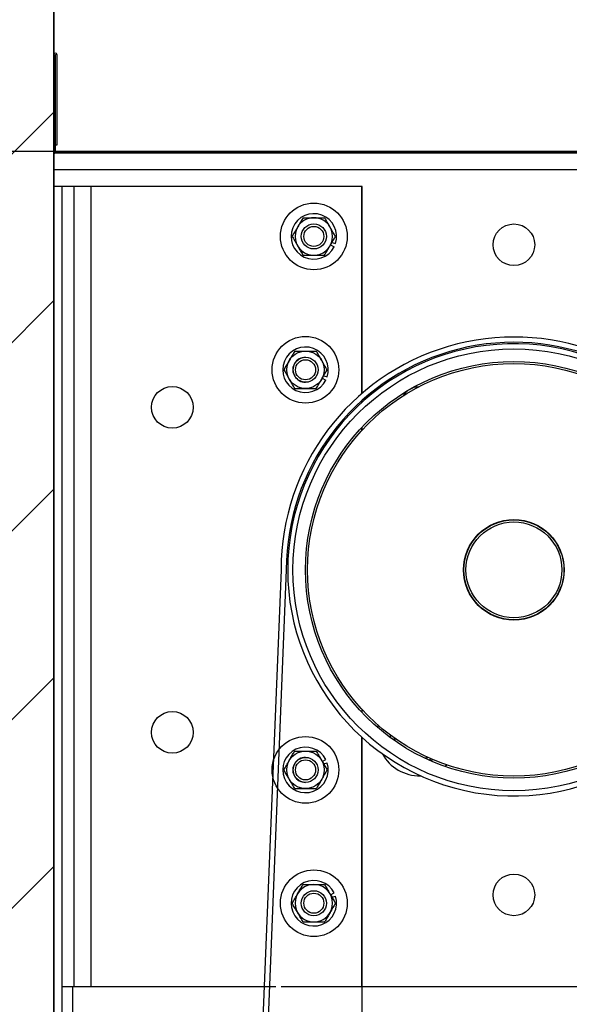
# Model space of a CAD drawing. Header units: inches. Extents: x 170 to 312, y 215 to 248.
# Tile 280 of 557: x 234.905 to 235.421, y 224.086 to 225.009. Entities that reach past the tile are written whole.
import ezdxf

# ---------------------------------------------------------------- set-up
doc = ezdxf.new("R2010")
doc.units = ezdxf.units.IN
doc.header["$LTSCALE"] = 0.25
doc.header["$MEASUREMENT"] = 0
doc.layers.add('ANNOTATIONS', color=1, linetype='Continuous')
doc.layers.add('STANDARD MOTOR RH', color=7, linetype='Continuous')
doc.styles.add('ARIAL', font='arial.ttf', dxfattribs={"height": 0.09375})
doc.dimstyles.new('STANDARD$0', dxfattribs={"dimtxt": 0.09375, "dimasz": 0.09375, "dimexe": 0.03125, "dimexo": 0.046875, "dimgap": 0.09, "dimtad": 0, "dimtih": 1, "dimtoh": 1, "dimdec": 4, "dimzin": 0, "dimdsep": 46, "dimtxsty": 'ARIAL', "dimcen": 0.09, "dimadec": 0, "dimazin": 0, "dimtfac": 1, "dimtdec": 4, "dimtofl": 0, "dimtmove": 0, "dimatfit": 1, "dimfxl": 1, "dimtolj": 1, "dimtzin": 0, "dimarcsym": 0})

# ---------------------------------------------------------------- blocks, each defined once
blk = doc.blocks.new('*D126')
at = {"layer": 'ANNOTATIONS', "color": 0, "lineweight": -2, "transparency": 16777216}
for p, q in [((235.76548, 224.10114), (236.16401, 224.10114)), ((236.13276, 224.00739), (236.13276, 223.89519)), ((236.13276, 223.50886), (236.13276, 223.62106)), ((234.98423, 223.41511), (236.16401, 223.41511))]:
    blk.add_line(p, q, dxfattribs=at)
at = {"layer": 'ANNOTATIONS', "color": 0, "transparency": 16777216}
for points in [[(236.11713, 224.00739), (236.14838, 224.00739), (236.13276, 224.10114)], [(236.11713, 223.50886), (236.14838, 223.50886), (236.13276, 223.41511)]]:
    blk.add_solid(points, dxfattribs=at)
at = {"layer": 'defpoints', "color": 0, "transparency": 16777216}
for p in [(235.71861, 224.10114), (236.13276, 224.10114), (234.93736, 223.41511)]:
    blk.add_point(p, dxfattribs=at)
at = {"layer": 'ANNOTATIONS', "color": 0, "transparency": 16777216, "insert": (236.13276, 223.75813), "char_height": 0.09375, "attachment_point": 5, "style": 'ARIAL'}
blk.add_mtext('\\A1;11"', dxfattribs=at)
blk = doc.blocks.new('*D128')
at = {"layer": 'ANNOTATIONS', "color": 0, "lineweight": -2, "transparency": 16777216}
for p, q in [((233.83634, 225.07136), (233.83634, 225.16511)), ((233.83634, 225.16511), (233.93009, 225.16511)), ((234.89208, 224.97761), (233.80509, 224.97761)), ((235.67173, 224.88534), (233.80509, 224.88534)), ((233.83634, 224.79159), (233.83634, 224.69784))]:
    blk.add_line(p, q, dxfattribs=at)
at = {"layer": 'ANNOTATIONS', "color": 0, "transparency": 16777216}
for points in [[(233.82071, 225.07136), (233.85196, 225.07136), (233.83634, 224.97761)], [(233.82071, 224.79159), (233.85196, 224.79159), (233.83634, 224.88534)]]:
    blk.add_solid(points, dxfattribs=at)
at = {"layer": 'defpoints', "color": 0, "transparency": 16777216}
for p in [(234.93895, 224.97761), (233.83634, 224.88534), (235.71861, 224.88534)]:
    blk.add_point(p, dxfattribs=at)
at = {"layer": 'ANNOTATIONS', "color": 0, "transparency": 16777216, "insert": (234.17878, 225.16511), "char_height": 0.09375, "attachment_point": 5, "style": 'ARIAL'}
blk.add_mtext('\\A1;1 1/2"', dxfattribs=at)
blk = doc.blocks.new('*D130')
at = {"layer": 'ANNOTATIONS', "color": 0, "lineweight": -2, "transparency": 16777216}
for p, q in [((234.93588, 225.02291), (234.93588, 225.58681)), ((235.71861, 224.93074), (235.71861, 225.58681)), ((235.02963, 225.55556), (235.03973, 225.55556)), ((235.62486, 225.55556), (235.60995, 225.55556))]:
    blk.add_line(p, q, dxfattribs=at)
at = {"layer": 'ANNOTATIONS', "color": 0, "transparency": 16777216}
for points in [[(235.02963, 225.57118), (235.02963, 225.53993), (234.93588, 225.55556)], [(235.62486, 225.57118), (235.62486, 225.53993), (235.71861, 225.55556)]]:
    blk.add_solid(points, dxfattribs=at)
at = {"layer": 'defpoints', "color": 0, "transparency": 16777216}
for p in [(235.71861, 225.55556), (234.93588, 224.97604), (235.71861, 224.88386)]:
    blk.add_point(p, dxfattribs=at)
at = {"layer": 'ANNOTATIONS', "color": 0, "transparency": 16777216, "insert": (235.32484, 225.55556), "char_height": 0.09375, "attachment_point": 5, "style": 'ARIAL'}
blk.add_mtext('\\A1;17 1/4"', dxfattribs=at)
blk = doc.blocks.new('*D133')
at = {"layer": 'ANNOTATIONS', "color": 0, "lineweight": -2, "transparency": 16777216}
for p, q in [((235.76548, 224.10114), (236.16401, 224.10114)), ((236.13276, 224.00739), (236.13276, 223.895)), ((236.13276, 223.50886), (236.13276, 223.62125)), ((234.98423, 223.41511), (236.16401, 223.41511))]:
    blk.add_line(p, q, dxfattribs=at)
at = {"layer": 'ANNOTATIONS', "color": 0, "transparency": 16777216}
for points in [[(236.11713, 224.00739), (236.14838, 224.00739), (236.13276, 224.10114)], [(236.11713, 223.50886), (236.14838, 223.50886), (236.13276, 223.41511)]]:
    blk.add_solid(points, dxfattribs=at)
at = {"layer": 'defpoints', "color": 0, "transparency": 16777216}
for p in [(235.71861, 224.10114), (236.13276, 224.10114), (234.93736, 223.41511)]:
    blk.add_point(p, dxfattribs=at)
at = {"layer": 'ANNOTATIONS', "color": 0, "transparency": 16777216, "insert": (236.13276, 223.75813), "char_height": 0.09375, "attachment_point": 5, "style": 'ARIAL'}
blk.add_mtext('\\A1;  ', dxfattribs=at)
blk = doc.blocks.new('*D134')
at = {"layer": 'ANNOTATIONS', "color": 0, "lineweight": -2, "transparency": 16777216}
for p, q in [((235.76548, 224.88534), (236.60009, 224.88534)), ((236.56884, 224.79159), (236.56884, 224.2887)), ((236.56884, 223.50886), (236.56884, 224.01175)), ((234.98423, 223.41511), (236.60009, 223.41511))]:
    blk.add_line(p, q, dxfattribs=at)
at = {"layer": 'ANNOTATIONS', "color": 0, "transparency": 16777216}
for points in [[(236.55322, 224.79159), (236.58447, 224.79159), (236.56884, 224.88534)], [(236.55322, 223.50886), (236.58447, 223.50886), (236.56884, 223.41511)]]:
    blk.add_solid(points, dxfattribs=at)
at = {"layer": 'defpoints', "color": 0, "transparency": 16777216}
for p in [(235.71861, 224.88534), (236.56884, 224.88534), (234.93736, 223.41511)]:
    blk.add_point(p, dxfattribs=at)
at = {"layer": 'ANNOTATIONS', "color": 0, "transparency": 16777216, "insert": (236.56884, 224.15023), "char_height": 0.09375, "attachment_point": 5, "style": 'ARIAL'}
blk.add_mtext('\\A1;27 1/2"', dxfattribs=at)

msp = doc.modelspace()

# ---------------------------------------------------------------- hatches: boundary and pattern name
at = {"layer": 'STANDARD MOTOR RH'}
h = msp.add_hatch(dxfattribs=at)
h.set_pattern_fill('ANSI31', color=256, style=0)
h.set_pattern_definition([(45, (49.63393, -31.62213), (-0.08838835, 0.08838835), [])])
edge = h.paths.add_edge_path()
edge.add_line((234.42173, 226.02602), (234.42173, 223.41511))
edge.add_line((234.42173, 223.41511), (234.93736, 223.41511))
edge.add_line((234.93736, 226.02602), (234.93736, 223.41511))
edge = h.paths.add_edge_path()
edge.add_line((234.37534, 226.02602), (234.66245, 226.02602))
edge.add_line((234.66245, 226.02602), (234.66245, 225.95732))
edge.add_line((234.66245, 225.95732), (234.70086, 226.09068))
edge.add_line((234.70086, 226.09068), (234.70086, 226.02602))
edge.add_line((234.70086, 226.02602), (234.99605, 226.02602))

# ---------------------------------------------------------------- linework, layer by layer
for p, q in [((234.93736, 220.41511), (234.93736, 226.02602)), ((234.93736, 226.02602), (234.93736, 223.41511)), ((234.93883, 224.97601), (234.93883, 224.88534)), ((234.93908, 224.89168), (234.93908, 224.97601)), ((234.94055, 224.89168), (234.94055, 224.97601)), ((234.93883, 224.88534), (235.71861, 224.88534)), ((234.93908, 224.89168), (234.94055, 224.89168)), ((235.71861, 224.88386), (234.93736, 224.88386)), ((235.53111, 224.86824), (234.93736, 224.86824)), ((235.22636, 224.85261), (234.93736, 224.85261)), ((234.94479, 224.85261), (234.94479, 223.98124)), ((234.95651, 224.10261), (234.95651, 224.85261)), ((234.97214, 224.85261), (234.97214, 224.10261)), ((235.22604, 224.65843), (235.22604, 224.85261)), ((235.22636, 224.6587), (235.22636, 224.85261)), ((235.19678, 224.79777), (235.20013, 224.79607)), ((235.19819, 224.8002), (235.20141, 224.79916)), ((235.18897, 224.67277), (235.19232, 224.67106)), ((235.19038, 224.6752), (235.1936, 224.67416)), ((235.22604, 224.65008), (235.22604, 224.65187)), ((235.22636, 224.65036), (235.22636, 224.65215)), ((235.22604, 224.62387), (235.22604, 224.62674)), ((235.22636, 224.62421), (235.22636, 224.62707)), ((235.1504, 224.49333), (235.1132, 223.57286)), ((235.15532, 224.49314), (235.11812, 223.57286)), ((235.22604, 224.36261), (235.22604, 224.35973)), ((235.22636, 224.3594), (235.22636, 224.36227)), ((235.22604, 224.10261), (235.22604, 224.33639)), ((235.22636, 223.69636), (235.22636, 224.33611)), ((235.25259, 224.33855), (235.25279, 224.33597)), ((235.25598, 224.33645), (235.25697, 224.3335)), ((235.18897, 224.31371), (235.19232, 224.31541)), ((235.19038, 224.31127), (235.1936, 224.31231)), ((235.30592, 224.31032), (235.30419, 224.30885)), ((235.19678, 224.18871), (235.20013, 224.19041)), ((235.19819, 224.18627), (235.20141, 224.18732)), ((234.94479, 224.10261), (235.14547, 224.10261)), ((234.95523, 223.94966), (234.95523, 224.10261)), ((235.15039, 224.10261), (235.22604, 224.10261)), ((235.22636, 224.10261), (235.46861, 224.10261))]:
    msp.add_line(p, q, dxfattribs=at)
at = {"layer": 'STANDARD MOTOR RH', "flags": 128}
for points in [[(235.24113, 224.34526), (235.24133, 224.34643), (235.24154, 224.34749)], [(235.25723, 224.3328), (235.25674, 224.33481), (235.25659, 224.33563)], [(235.28812, 224.31743), (235.28721, 224.3171), (235.28535, 224.31656)], [(235.29032, 224.3143), (235.29059, 224.31442), (235.29265, 224.31542)]]:
    msp.add_lwpolyline(points, dxfattribs=at)
at = {"layer": 'STANDARD MOTOR RH'}
for centre, radius in [((235.18111, 224.80574), 0.03125), ((235.18111, 224.80574), 0.01172), ((235.18111, 224.80574), 0.00939), ((235.36861, 224.79793), 0.01953), ((235.17329, 224.68074), 0.03125), ((235.36861, 224.49324), 0.20703), ((235.17329, 224.68074), 0.01756), ((235.17336, 224.68074), 0.01172), ((235.17336, 224.68074), 0.00939), ((235.36861, 224.49324), 0.19531), ((235.36861, 224.49324), 0.19336), ((235.04849, 224.64558), 0.01953), ((235.36861, 224.49324), 0.04719), ((235.36861, 224.49324), 0.04688), ((235.36861, 224.49324), 0.04492), ((235.04849, 224.34089), 0.01953), ((235.17329, 224.30574), 0.03125), ((235.17329, 224.30574), 0.01756), ((235.17336, 224.30574), 0.01172), ((235.17336, 224.30574), 0.00939), ((235.18111, 224.18074), 0.03125), ((235.36861, 224.18855), 0.01953), ((235.18111, 224.18074), 0.01172), ((235.18111, 224.18074), 0.00939)]:
    msp.add_circle(centre, radius, dxfattribs=at)
for centre, radius, start, end in [((234.93895, 224.97601), 0.0016, 0, 180), ((234.93895, 224.97601), 0.000123, 0, 180), ((234.93883, 224.88534), 0.00148, 180, 270), ((235.18111, 224.80574), 0.02134, 342.05172, 333.05172), ((235.18111, 224.80574), 0.01756, 30, 150.00001), ((235.18111, 224.80574), 0.01756, 150, 30), ((235.36861, 224.49324), 0.2182, 32.79648, 179.97526), ((235.17329, 224.68074), 0.02134, 342.05172, 333.05172), ((235.36861, 224.49324), 0.21328, 32.79648, 179.97526), ((235.36861, 224.49324), 0.21195, 0.34441, 343.1474), ((235.17329, 224.68074), 0.01172, 90, 270.14014), ((235.27974, 224.64716), 0.01758, 91.46319, 148.53681), ((235.13997, 224.49334), 0.01044, 359.27614, 359.97526), ((235.13997, 224.49334), 0.01536, 359.27614, 359.97526), ((235.17329, 224.30574), 0.02134, 26.94828, 17.94828), ((235.17329, 224.30574), 0.01172, 89.85986, 270), ((235.27974, 224.33932), 0.03906, 208.25718, 271.74282), ((235.18111, 224.18074), 0.02134, 26.94828, 17.94828), ((235.18111, 224.18074), 0.01756, 330, 209.99996), ((235.18111, 224.18074), 0.01756, 210, 330.00003)]:
    msp.add_arc(centre, radius, start, end, dxfattribs=at)
for points, knots in [([(235.17097, 224.8233), (235.17018, 224.82194), (235.16857, 224.81916), (235.16682, 224.81612), (235.16592, 224.81456), (235.1659, 224.81452)], [0, 0, 0, 0, 0.4840327, 0.9856318, 1, 1, 1, 1]), ([(235.17097, 224.8233), (235.17182, 224.8233), (235.17505, 224.8233), (235.17854, 224.8233), (235.18111, 224.8233)], [0, 0, 0, 0, 0.266112, 1, 1, 1, 1]), ([(235.18111, 224.8233), (235.18134, 224.8233), (235.18417, 224.8233), (235.18764, 224.8233), (235.19064, 224.8233), (235.19125, 224.8233)], [0, 0, 0, 0, 0.066046, 0.812822, 1, 1, 1, 1]), ([(235.19632, 224.81452), (235.19561, 224.81575), (235.19416, 224.81825), (235.19248, 224.82116), (235.19153, 224.82281), (235.19125, 224.8233)], [0, 0, 0, 0, 0.405748, 0.82612, 1, 1, 1, 1]), ([(235.1659, 224.81452), (235.16519, 224.81329), (235.16374, 224.81079), (235.16207, 224.80788), (235.16111, 224.80622), (235.16083, 224.80574)], [0, 0, 0, 0, 0.405748, 0.826113, 1, 1, 1, 1]), ([(235.20139, 224.80574), (235.2006, 224.8071), (235.19899, 224.80988), (235.19724, 224.81292), (235.19634, 224.81448), (235.19632, 224.81452)], [0, 0, 0, 0, 0.4840327, 0.9856318, 1, 1, 1, 1]), ([(235.16083, 224.80574), (235.16161, 224.80437), (235.16322, 224.80159), (235.16497, 224.79856), (235.16587, 224.797), (235.1659, 224.79696)], [0, 0, 0, 0, 0.483955, 0.985633, 1, 1, 1, 1]), ([(235.19632, 224.79696), (235.19702, 224.79818), (235.19847, 224.80068), (235.20015, 224.80359), (235.20111, 224.80525), (235.20139, 224.80574)], [0, 0, 0, 0, 0.405675, 0.826075, 1, 1, 1, 1]), ([(235.1659, 224.79696), (235.16661, 224.79573), (235.16805, 224.79323), (235.16973, 224.79032), (235.17069, 224.78866), (235.17097, 224.78818)], [0, 0, 0, 0, 0.405701, 0.826067, 1, 1, 1, 1]), ([(235.19125, 224.78818), (235.19203, 224.78954), (235.19364, 224.79232), (235.19539, 224.79535), (235.19629, 224.79691), (235.19632, 224.79696)], [0, 0, 0, 0, 0.483978, 0.985632, 1, 1, 1, 1]), ([(235.17097, 224.78818), (235.17182, 224.78818), (235.17505, 224.78818), (235.17854, 224.78818), (235.18111, 224.78818)], [0, 0, 0, 0, 0.266112, 1, 1, 1, 1]), ([(235.18111, 224.78818), (235.18134, 224.78818), (235.18417, 224.78818), (235.18764, 224.78818), (235.19064, 224.78818), (235.19125, 224.78818)], [0, 0, 0, 0, 0.066046, 0.812822, 1, 1, 1, 1]), ([(235.16315, 224.6983), (235.16236, 224.69694), (235.16076, 224.69416), (235.15902, 224.69112), (235.15811, 224.68956), (235.15808, 224.68952)], [0, 0, 0, 0, 0.483978, 0.985575, 1, 1, 1, 1]), ([(235.16315, 224.6983), (235.16401, 224.6983), (235.16723, 224.6983), (235.17073, 224.6983), (235.17329, 224.6983)], [0, 0, 0, 0, 0.266219, 1, 1, 1, 1]), ([(235.17329, 224.6983), (235.17352, 224.6983), (235.17635, 224.6983), (235.17983, 224.6983), (235.18283, 224.6983), (235.18343, 224.6983)], [0, 0, 0, 0, 0.066046, 0.812928, 1, 1, 1, 1]), ([(235.1885, 224.68952), (235.18779, 224.69075), (235.18635, 224.69325), (235.18467, 224.69616), (235.18371, 224.69781), (235.18343, 224.6983)], [0, 0, 0, 0, 0.405748, 0.826113, 1, 1, 1, 1]), ([(235.15808, 224.68952), (235.15738, 224.68829), (235.15593, 224.68579), (235.15425, 224.68288), (235.15329, 224.68122), (235.15301, 224.68074)], [0, 0, 0, 0, 0.405694, 0.826067, 1, 1, 1, 1]), ([(235.19357, 224.68074), (235.19279, 224.6821), (235.19118, 224.68488), (235.18943, 224.68792), (235.18853, 224.68948), (235.1885, 224.68952)], [0, 0, 0, 0, 0.483978, 0.985632, 1, 1, 1, 1]), ([(235.15301, 224.68074), (235.1538, 224.67937), (235.15541, 224.6766), (235.15716, 224.67356), (235.15806, 224.672), (235.15808, 224.67196)], [0, 0, 0, 0, 0.4840327, 0.9856318, 1, 1, 1, 1]), ([(235.15808, 224.67196), (235.15879, 224.67073), (235.16024, 224.66823), (235.16192, 224.66532), (235.16287, 224.66366), (235.16315, 224.66318)], [0, 0, 0, 0, 0.4057471, 0.8261649, 1, 1, 1, 1]), ([(235.18343, 224.66318), (235.18422, 224.66454), (235.18583, 224.66732), (235.18758, 224.67035), (235.18848, 224.67191), (235.1885, 224.67196)], [0, 0, 0, 0, 0.4840327, 0.9856318, 1, 1, 1, 1]), ([(235.1885, 224.67196), (235.18921, 224.67318), (235.19065, 224.67568), (235.19234, 224.67859), (235.19329, 224.68025), (235.19357, 224.68074)], [0, 0, 0, 0, 0.405748, 0.82612, 1, 1, 1, 1]), ([(235.16315, 224.66318), (235.16401, 224.66318), (235.16723, 224.66318), (235.17073, 224.66318), (235.17329, 224.66318)], [0, 0, 0, 0, 0.266219, 1, 1, 1, 1]), ([(235.17329, 224.66318), (235.17352, 224.66318), (235.17635, 224.66318), (235.17983, 224.66318), (235.18283, 224.66318), (235.18343, 224.66318)], [0, 0, 0, 0, 0.066046, 0.812928, 1, 1, 1, 1]), ([(235.15808, 224.31452), (235.15879, 224.31575), (235.16024, 224.31825), (235.16192, 224.32116), (235.16287, 224.32281), (235.16315, 224.3233)], [0, 0, 0, 0, 0.4057471, 0.8261649, 1, 1, 1, 1]), ([(235.16315, 224.3233), (235.16401, 224.3233), (235.16723, 224.3233), (235.17073, 224.3233), (235.17329, 224.3233)], [0, 0, 0, 0, 0.266219, 1, 1, 1, 1]), ([(235.17329, 224.3233), (235.17352, 224.3233), (235.17635, 224.3233), (235.17983, 224.3233), (235.18283, 224.3233), (235.18343, 224.3233)], [0, 0, 0, 0, 0.066046, 0.812928, 1, 1, 1, 1]), ([(235.18343, 224.3233), (235.18422, 224.32194), (235.18583, 224.31916), (235.18758, 224.31612), (235.18848, 224.31456), (235.1885, 224.31452)], [0, 0, 0, 0, 0.4840327, 0.9856318, 1, 1, 1, 1]), ([(235.15301, 224.30574), (235.1538, 224.3071), (235.15541, 224.30988), (235.15716, 224.31292), (235.15806, 224.31448), (235.15808, 224.31452)], [0, 0, 0, 0, 0.4840327, 0.9856318, 1, 1, 1, 1]), ([(235.1885, 224.31452), (235.18921, 224.31329), (235.19065, 224.31079), (235.19234, 224.30788), (235.19329, 224.30622), (235.19357, 224.30574)], [0, 0, 0, 0, 0.405748, 0.82612, 1, 1, 1, 1]), ([(235.29087, 224.3165), (235.29052, 224.31611), (235.29, 224.31552), (235.2895, 224.31496), (235.28933, 224.31476)], [0, 0, 0, 0, 0.659553, 1, 1, 1, 1]), ([(235.15808, 224.29696), (235.15738, 224.29818), (235.15593, 224.30068), (235.15425, 224.30359), (235.15329, 224.30525), (235.15301, 224.30574)], [0, 0, 0, 0, 0.405694, 0.826067, 1, 1, 1, 1]), ([(235.19357, 224.30574), (235.19279, 224.30437), (235.19118, 224.30159), (235.18943, 224.29856), (235.18853, 224.297), (235.1885, 224.29696)], [0, 0, 0, 0, 0.483978, 0.985632, 1, 1, 1, 1]), ([(235.16315, 224.28818), (235.16236, 224.28954), (235.16076, 224.29232), (235.15902, 224.29536), (235.15811, 224.29691), (235.15808, 224.29696)], [0, 0, 0, 0, 0.483978, 0.985575, 1, 1, 1, 1]), ([(235.1885, 224.29696), (235.18779, 224.29573), (235.18635, 224.29323), (235.18467, 224.29032), (235.18371, 224.28866), (235.18343, 224.28818)], [0, 0, 0, 0, 0.405748, 0.826113, 1, 1, 1, 1]), ([(235.16315, 224.28818), (235.16401, 224.28818), (235.16723, 224.28818), (235.17073, 224.28818), (235.17329, 224.28818)], [0, 0, 0, 0, 0.266219, 1, 1, 1, 1]), ([(235.17329, 224.28818), (235.17352, 224.28818), (235.17635, 224.28818), (235.17983, 224.28818), (235.18283, 224.28818), (235.18343, 224.28818)], [0, 0, 0, 0, 0.066046, 0.812928, 1, 1, 1, 1]), ([(235.1659, 224.18952), (235.16661, 224.19075), (235.16805, 224.19325), (235.16973, 224.19616), (235.17069, 224.19781), (235.17097, 224.1983)], [0, 0, 0, 0, 0.405701, 0.826067, 1, 1, 1, 1]), ([(235.17097, 224.1983), (235.17182, 224.1983), (235.17505, 224.1983), (235.17854, 224.1983), (235.18111, 224.1983)], [0, 0, 0, 0, 0.266112, 1, 1, 1, 1]), ([(235.18111, 224.1983), (235.18134, 224.1983), (235.18417, 224.1983), (235.18764, 224.1983), (235.19064, 224.1983), (235.19125, 224.1983)], [0, 0, 0, 0, 0.066046, 0.812822, 1, 1, 1, 1]), ([(235.19125, 224.1983), (235.19203, 224.19694), (235.19364, 224.19416), (235.19539, 224.19112), (235.19629, 224.18956), (235.19632, 224.18952)], [0, 0, 0, 0, 0.483978, 0.985632, 1, 1, 1, 1]), ([(235.16083, 224.18074), (235.16161, 224.1821), (235.16322, 224.18488), (235.16497, 224.18792), (235.16587, 224.18948), (235.1659, 224.18952)], [0, 0, 0, 0, 0.483955, 0.985633, 1, 1, 1, 1]), ([(235.19632, 224.18952), (235.19702, 224.18829), (235.19847, 224.18579), (235.20015, 224.18288), (235.20111, 224.18122), (235.20139, 224.18074)], [0, 0, 0, 0, 0.405675, 0.826075, 1, 1, 1, 1]), ([(235.1659, 224.17196), (235.16519, 224.17318), (235.16374, 224.17568), (235.16207, 224.17859), (235.16111, 224.18025), (235.16083, 224.18074)], [0, 0, 0, 0, 0.405748, 0.826113, 1, 1, 1, 1]), ([(235.20139, 224.18074), (235.2006, 224.17937), (235.19899, 224.17659), (235.19724, 224.17356), (235.19634, 224.172), (235.19632, 224.17196)], [0, 0, 0, 0, 0.4840327, 0.9856318, 1, 1, 1, 1]), ([(235.17097, 224.16318), (235.17018, 224.16454), (235.16857, 224.16732), (235.16682, 224.17035), (235.16592, 224.17191), (235.1659, 224.17196)], [0, 0, 0, 0, 0.4840327, 0.9856318, 1, 1, 1, 1]), ([(235.19632, 224.17196), (235.19561, 224.17073), (235.19416, 224.16823), (235.19248, 224.16532), (235.19153, 224.16366), (235.19125, 224.16318)], [0, 0, 0, 0, 0.405748, 0.82612, 1, 1, 1, 1]), ([(235.17097, 224.16318), (235.17182, 224.16318), (235.17505, 224.16318), (235.17854, 224.16318), (235.18111, 224.16318)], [0, 0, 0, 0, 0.266112, 1, 1, 1, 1]), ([(235.18111, 224.16318), (235.18134, 224.16318), (235.18417, 224.16318), (235.18764, 224.16318), (235.19064, 224.16318), (235.19125, 224.16318)], [0, 0, 0, 0, 0.066046, 0.812822, 1, 1, 1, 1])]:
    msp.add_open_spline(points, degree=3, knots=knots, dxfattribs=at)

# ---------------------------------------------------------------- dimensions: what is measured, and where the dimension line sits
at = {"layer": 'ANNOTATIONS'}
dim = msp.add_linear_dim(base=(235.71861, 225.55556), p1=(234.93588, 224.97604), p2=(235.71861, 224.88386), text='17 1/4"', dimstyle='STANDARD$0', dxfattribs=at)
dim.commit()
dim.dimension.update_dxf_attribs({"geometry": '*D130', "text_midpoint": (235.32484, 225.55556), "dimtype": 160})
for base, p1, text, picture, middle in [((233.83634, 224.88534), (234.93895, 224.97761), '1 1/2"', '*D128', (234.17878, 225.16511)), ((236.56884, 224.88534), (234.93736, 223.41511), '27 1/2"', '*D134', (236.56884, 224.15023))]:
    dim = msp.add_linear_dim(base=base, p1=p1, p2=(235.71861, 224.88534), angle=90, text=text, dimstyle='STANDARD$0', dxfattribs=at)
    dim.commit()
    dim.dimension.update_dxf_attribs({"geometry": picture, "text_midpoint": middle, "dimtype": 160})
for text, picture in [('11"', '*D126'), ('  ', '*D133')]:
    dim = msp.add_linear_dim(base=(236.13276, 224.10114), p1=(234.93736, 223.41511), p2=(235.71861, 224.10114), angle=90, text=text, dimstyle='STANDARD$0', dxfattribs=at)
    dim.commit()
    dim.dimension.update_dxf_attribs({"geometry": picture, "text_midpoint": (236.13276, 223.75813)})

doc.saveas('drawing.dxf')
